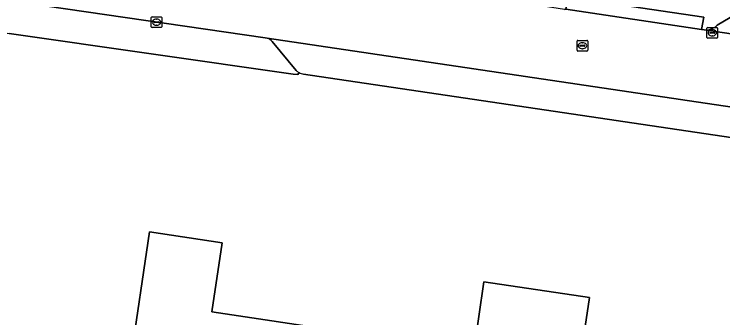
# Model space of a CAD drawing. Extents: x 163683 to 164494, y 382709 to 383872.
# Drawn here: x 163722.7 to 163789.2, y 382929.4 to 382957.9 of the extents above; entities that cross this region are included whole.
import ezdxf

# ---------------------------------------------------------------- set-up
doc = ezdxf.new("R2010")
doc.units = 0
for name, color, linetype in [('IMGEO_Erf', 7, 'Continuous'), ('IMGEO_Kolk', 7, 'Continuous'), ('IMGEO_Pand', 7, 'Continuous'), ('IMGEO_Parkeervlak_open', 7, 'Continuous'), ('IMGEO_Rijbaan_lokaal_gesloten', 7, 'Continuous'), ('IMGEO_Rioolput', 7, 'Continuous'), ('IMGEO_Verkeerseiland_open', 7, 'Continuous'), ('IMGEO_Voetpad_open', 7, 'Continuous')]:
    doc.layers.add(name, color=color, linetype=linetype)

msp = doc.modelspace()

# ---------------------------------------------------------------- linework, layer by layer
at = {"layer": 'IMGEO_Erf'}
for points in [[(163749.446, 382952.397), (163749.315, 382952.194), (163748.885, 382952.253), (163722.229, 382956.059)], [(163823.989, 382888.588), (163824.028, 382888.845), (163825.825, 382900.898), (163825.387, 382900.945), (163830.344, 382934.912), (163822.429, 382936.108), (163810.148, 382937.656), (163808.032, 382938.355), (163808.213, 382941.186), (163808.551, 382943.548), (163749.873, 382952.231)]]:
    msp.add_lwpolyline(points, dxfattribs=at)
msp.add_lwpolyline([(163736.995, 382903.277), (163738.351, 382912.413), (163731.831, 382913.36), (163735.403, 382937.471), (163742.24, 382936.445), (163741.269, 382929.954), (163765.854, 382926.28), (163766.785, 382932.792), (163776.691, 382931.326), (163775.734, 382924.841), (163793.104, 382922.266), (163794.068, 382928.783), (163808.748, 382926.609), (163807.754, 382920.142), (163827.588, 382917.185), (163823.273, 382890.486)], close=True, dxfattribs=at)
msp.add_arc((163750.171, 382953.63), 1.43, 239.53896, 257.97298, dxfattribs=at)
at = {"layer": 'IMGEO_Kolk'}
for p, q in [((163735.572, 382956.687), (163735.572, 382957.539)), ((163735.647, 382957.613), (163736.499, 382957.613)), ((163735.831, 382957.107), (163735.831, 382957.119)), ((163736.269, 382957.07), (163735.871, 382957.07)), ((163735.874, 382957.156), (163736.272, 382957.156)), ((163736.06, 382957.393), (163736.085, 382957.393)), ((163736.315, 382957.119), (163736.315, 382957.107)), ((163736.573, 382957.539), (163736.573, 382956.687)), ((163736.499, 382956.613), (163735.647, 382956.613)), ((163736.083, 382956.833), (163736.058, 382956.833)), ((163787.722, 382955.689), (163787.722, 382956.541)), ((163787.797, 382956.615), (163788.649, 382956.615)), ((163788.723, 382956.541), (163788.723, 382955.689)), ((163787.981, 382956.109), (163787.981, 382956.121)), ((163788.419, 382956.072), (163788.021, 382956.072)), ((163788.024, 382956.158), (163788.422, 382956.158)), ((163788.233, 382955.835), (163788.208, 382955.835)), ((163788.21, 382956.395), (163788.235, 382956.395)), ((163788.465, 382956.121), (163788.465, 382956.109)), ((163788.649, 382955.615), (163787.797, 382955.615))]:
    msp.add_line(p, q, dxfattribs=at)
for points in [[(163735.572, 382956.687), (163735.572, 382957.539)], [(163735.647, 382957.613), (163736.499, 382957.613)], [(163736.573, 382957.539), (163736.573, 382956.687)], [(163736.499, 382956.613), (163735.647, 382956.613)], [(163787.722, 382955.689), (163787.722, 382956.541)], [(163787.797, 382956.615), (163788.649, 382956.615)], [(163788.723, 382956.541), (163788.723, 382955.689)], [(163788.649, 382955.615), (163787.797, 382955.615)]]:
    msp.add_lwpolyline(points, dxfattribs=at)
for centre, radius, start, end in [((163735.649, 382957.537), 0.0765, 91.55205, 178.44795), ((163735.649, 382957.537), 0.0765, 91.55205, 178.44795), ((163735.871, 382957.116), 0.0403, 85.87752, 175.75265), ((163735.868, 382957.106), 0.0366, 178.93798, 274.71019), ((163736.272, 382957.113), 0.043, 264.86636, 352.45326), ((163736.276, 382957.118), 0.0386, 1.73085, 96.63898), ((163736.497, 382957.537), 0.0765, 1.55205, 88.44795), ((163736.497, 382957.537), 0.0765, 1.55205, 88.44795), ((163735.649, 382956.689), 0.0765, 181.55205, 268.44795), ((163735.649, 382956.689), 0.0765, 181.55205, 268.44795), ((163736.497, 382956.689), 0.0765, 271.55205, 358.44795), ((163736.497, 382956.689), 0.0765, 271.55205, 358.44795), ((163787.799, 382956.539), 0.0765, 91.55205, 178.44795), ((163787.799, 382956.539), 0.0765, 91.55205, 178.44795), ((163788.647, 382956.539), 0.0765, 1.55205, 88.44795), ((163788.647, 382956.539), 0.0765, 1.55205, 88.44795), ((163788.021, 382956.118), 0.0403, 85.87752, 175.75265), ((163788.018, 382956.108), 0.0366, 178.93798, 274.71019), ((163788.422, 382956.115), 0.043, 264.86636, 352.45326), ((163788.426, 382956.12), 0.0386, 1.73085, 96.63898), ((163787.799, 382955.691), 0.0765, 181.55205, 268.44795), ((163787.799, 382955.691), 0.0765, 181.55205, 268.44795), ((163788.647, 382955.691), 0.0765, 271.55205, 358.44795), ((163788.647, 382955.691), 0.0765, 271.55205, 358.44795)]:
    msp.add_arc(centre, radius, start, end, dxfattribs=at)
for centre, major_axis, ratio, start_param, end_param in [((163736.059, 382957.113), (-0.387, 0.002), 0.722429, 4.712389, 7.853982), ((163736.084, 382957.113), (-0.39, 0.002), 0.717154, 1.570796, 4.712389), ((163788.209, 382956.115), (-0.387, 0.002), 0.722429, 4.712389, 7.853982), ((163788.234, 382956.115), (-0.39, 0.002), 0.717154, 1.570796, 4.712389)]:
    msp.add_ellipse(centre, major_axis=major_axis, ratio=ratio, start_param=start_param, end_param=end_param, dxfattribs=at)
at = {"layer": 'IMGEO_Pand'}
msp.add_lwpolyline([(163827.588, 382917.185), (163807.754, 382920.142), (163808.748, 382926.609), (163794.068, 382928.783), (163793.104, 382922.266), (163775.734, 382924.841), (163776.691, 382931.326), (163766.785, 382932.792), (163765.854, 382926.28), (163741.269, 382929.954), (163742.24, 382936.445), (163735.403, 382937.471), (163731.831, 382913.36), (163738.351, 382912.413), (163736.995, 382903.277), (163823.273, 382890.486)], close=True, dxfattribs=at)
at = {"layer": 'IMGEO_Parkeervlak_open'}
for points in [[(163789.915, 382957.561), (163788.685, 382956.826)], [(163787.471, 382956.38), (163830.808, 382950)], [(163749.873, 382952.231), (163808.551, 382943.548), (163813.906, 382942.764), (163814.345, 382945.562), (163746.439, 382955.62)], [(163746.906, 382955.296), (163749.184, 382952.59)]]:
    msp.add_lwpolyline(points, dxfattribs=at)
for centre, radius, start, end in [((163787.573, 382957.978), 1.602, 266.35843, 313.98628), ((163746.23, 382954.82), 0.827, 35.13829, 75.35665), ((163750.184, 382953.673), 1.475, 227.28816, 239.95806), ((163750.171, 382953.63), 1.43, 239.53896, 257.97298)]:
    msp.add_arc(centre, radius, start, end, dxfattribs=at)
at = {"layer": 'IMGEO_Rijbaan_lokaal_gesloten'}
for points in [[(163721.918, 382959.161), (163746.267, 382955.645), (163746.439, 382955.62), (163814.345, 382945.562), (163823.903, 382944.146), (163837.413, 382942.146), (163842.566, 382941.383), (163848.912, 382940.443), (163858.966, 382938.954), (163868.32, 382937.568), (163870.569, 382937.235), (163884.955, 382935.095), (163891.024, 382934.192), (163906.594, 382931.876), (163906.556, 382931.624), (163919.071, 382929.775), (163929.575, 382928.223)], [(163891.228, 382941.384), (163889.788, 382941.027), (163889.122, 382941.068), (163844.076, 382948.022), (163843.854, 382948.077), (163830.808, 382950), (163787.471, 382956.38), (163787.208, 382956.418), (163774.479, 382958.332), (163774.341, 382958.287), (163767.78, 382959.348)]]:
    msp.add_lwpolyline(points, dxfattribs=at)
at = {"layer": 'IMGEO_Rioolput'}
for p, q in [((163775.535, 382954.478), (163775.535, 382955.33)), ((163775.61, 382955.404), (163776.462, 382955.404)), ((163776.023, 382955.184), (163776.048, 382955.184)), ((163776.536, 382955.33), (163776.536, 382954.478)), ((163775.794, 382954.898), (163775.794, 382954.91)), ((163776.232, 382954.861), (163775.834, 382954.861)), ((163775.837, 382954.947), (163776.235, 382954.947)), ((163776.046, 382954.624), (163776.021, 382954.624)), ((163776.278, 382954.91), (163776.278, 382954.898)), ((163776.462, 382954.404), (163775.61, 382954.404))]:
    msp.add_line(p, q, dxfattribs=at)
for points in [[(163775.535, 382954.478), (163775.535, 382955.33)], [(163775.61, 382955.404), (163776.462, 382955.404)], [(163776.536, 382955.33), (163776.536, 382954.478)], [(163776.462, 382954.404), (163775.61, 382954.404)]]:
    msp.add_lwpolyline(points, dxfattribs=at)
for centre, radius, start, end in [((163775.612, 382955.328), 0.0765, 91.55205, 178.44795), ((163775.612, 382955.328), 0.0765, 91.55205, 178.44795), ((163776.46, 382955.328), 0.0765, 1.55205, 88.44795), ((163776.46, 382955.328), 0.0765, 1.55205, 88.44795), ((163775.612, 382954.48), 0.0765, 181.55205, 268.44795), ((163775.612, 382954.48), 0.0765, 181.55205, 268.44795), ((163775.834, 382954.907), 0.0403, 85.87752, 175.75265), ((163775.831, 382954.897), 0.0366, 178.93798, 274.71019), ((163776.235, 382954.904), 0.043, 264.86636, 352.45326), ((163776.239, 382954.909), 0.0386, 1.73085, 96.63898), ((163776.46, 382954.48), 0.0765, 271.55205, 358.44795), ((163776.46, 382954.48), 0.0765, 271.55205, 358.44795)]:
    msp.add_arc(centre, radius, start, end, dxfattribs=at)
for centre, major_axis, ratio, start_param, end_param in [((163776.022, 382954.904), (-0.387, 0.002), 0.722429, 4.712389, 7.853982), ((163776.047, 382954.904), (-0.39, 0.002), 0.717154, 1.570796, 4.712389)]:
    msp.add_ellipse(centre, major_axis=major_axis, ratio=ratio, start_param=start_param, end_param=end_param, dxfattribs=at)
at = {"layer": 'IMGEO_Verkeerseiland_open'}
for points in [[(163774.341, 382958.287), (163774.479, 382958.332), (163774.69, 382959.497), (163787.422, 382957.591), (163787.208, 382956.418), (163787.471, 382956.38)], [(163788.685, 382956.826), (163789.915, 382957.561)]]:
    msp.add_lwpolyline(points, dxfattribs=at)
msp.add_arc((163787.573, 382957.978), 1.602, 266.35843, 313.98628, dxfattribs=at)
at = {"layer": 'IMGEO_Voetpad_open'}
for points in [[(163746.439, 382955.62), (163746.267, 382955.645), (163721.918, 382959.161)], [(163720.215, 382956.347), (163722.229, 382956.059), (163748.885, 382952.253), (163749.315, 382952.194), (163749.446, 382952.397)], [(163749.184, 382952.59), (163746.906, 382955.296)]]:
    msp.add_lwpolyline(points, dxfattribs=at)
msp.add_lwpolyline([(163774.479, 382958.332), (163787.208, 382956.418), (163787.422, 382957.591), (163774.69, 382959.497)], close=True, dxfattribs=at)
for centre, radius, start, end in [((163746.23, 382954.82), 0.827, 35.13829, 75.35665), ((163750.184, 382953.673), 1.475, 227.28816, 239.95806)]:
    msp.add_arc(centre, radius, start, end, dxfattribs=at)

doc.saveas('drawing.dxf')
